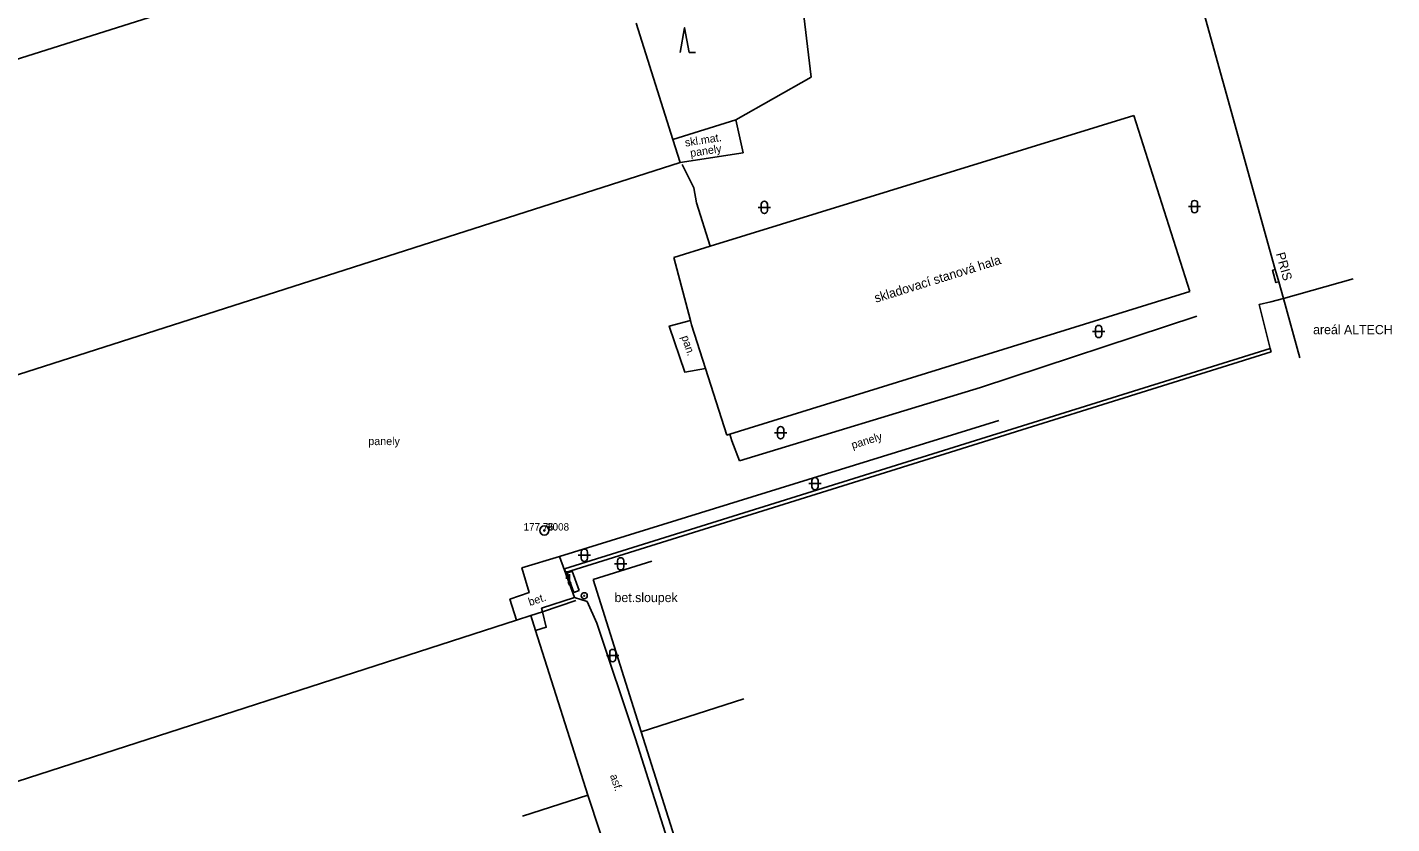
# Model space of a CAD drawing. Extents: x -539244 to -537359, y -1183785 to -1181851.
# Drawn here: x -538087.9 to -537977.1, y -1182128.2 to -1182063.5 of the extents above; entities that cross this region are included whole.
import ezdxf

# ---------------------------------------------------------------- set-up
doc = ezdxf.new("R2010")
doc.units = 0
for name, color, linetype in [('Vrstva 11', 7, 'Continuous'), ('Vrstva 21', 7, 'Continuous'), ('Vrstva 22', 7, 'Continuous'), ('Vrstva 23', 7, 'Continuous'), ('Vrstva 24', 7, 'Continuous'), ('Vrstva 25', 7, 'Continuous'), ('Vrstva 36', 7, 'Continuous'), ('Vrstva 40', 7, 'Continuous'), ('Vrstva 41', 7, 'Continuous'), ('Vrstva 42', 7, 'Continuous'), ('Vrstva 5', 7, 'Continuous'), ('Vrstva 6', 7, 'Continuous'), ('Vrstva 7', 7, 'Continuous'), ('Vrstva 8', 7, 'Continuous')]:
    doc.layers.add(name, color=color, linetype=linetype)

msp = doc.modelspace()

# ---------------------------------------------------------------- linework, layer by layer
at = {"layer": 'Vrstva 11'}
for p, q in [((-538035.508, -1182072.627), (-538030.39, -1182071.01)), ((-538030.39, -1182071.01), (-538029.8, -1182073.7)), ((-538029.8, -1182073.7), (-538034.92, -1182074.49)), ((-538032.493, -1182081.291), (-538033.58, -1182077.77)), ((-537992.95, -1182086.97), (-538010.52, -1182092.75)), ((-538010.52, -1182092.75), (-538030.11, -1182098.72)), ((-538029.06, -1182101.65), (-538009.05, -1182095.43)), ((-538044.73, -1182106.5), (-538029.06, -1182101.65))]:
    msp.add_line(p, q, dxfattribs=at)
for points in [[(-538034.75, -1182074.65), (-538033.81, -1182076.54), (-538033.58, -1182077.77)], [(-538034.084, -1182087.315), (-538035.8, -1182087.77), (-538034.55, -1182091.51), (-538032.87, -1182091.21)], [(-538030.11, -1182098.72), (-538030.71, -1182097.09), (-538030.876, -1182096.554)], [(-538048.201, -1182111.662), (-538048.75, -1182109.96), (-538047.19, -1182109.42), (-538047.77, -1182107.42), (-538044.73, -1182106.5)], [(-538044.73, -1182106.5), (-538043.51, -1182109.83), (-538046.18, -1182110.7), (-538046.112, -1182110.974), (-538045.8, -1182112.24), (-538046.663, -1182112.513)], [(-538043.51, -1182109.83), (-538042.48, -1182110.15), (-538041.68, -1182111.91)], [(-538041.68, -1182111.91), (-538038.55, -1182121.31)], [(-538038.55, -1182121.31), (-538033.18, -1182138.22)]]:
    msp.add_lwpolyline(points, dxfattribs=at)
at = {"layer": 'Vrstva 21'}
for points in [[(-538026.28, -1182050.75), (-538024.29, -1182067.55)], [(-538024.29, -1182067.55), (-538030.39, -1182071.01)]]:
    msp.add_lwpolyline(points, dxfattribs=at)
for radius in [0.375, 0.05]:
    msp.add_circle((-538045.95, -1182104.38), radius, dxfattribs=at)
at = {"layer": 'Vrstva 24'}
for p, q in [((-538044.16, -1182107.684), (-538044.16, -1182108.311)), ((-538044.16, -1182108.311), (-538043.91, -1182107.935)), ((-538043.91, -1182107.935), (-538043.91, -1182108.81)), ((-538043.69, -1182107.68), (-538043.117, -1182109.248)), ((-538044.019, -1182108.565), (-538043.91, -1182108.81)), ((-538043.91, -1182108.81), (-538043.799, -1182108.565)), ((-538043.117, -1182109.248), (-538043.56, -1182109.41))]:
    msp.add_line(p, q, dxfattribs=at)
for points in [[(-537986.306, -1182084.175), (-537986.54, -1182084.24), (-537986.81, -1182083.23), (-537986.586, -1182083.167)], [(-538043.69, -1182107.68), (-538044.13, -1182107.85), (-538043.56, -1182109.41)]]:
    msp.add_lwpolyline(points, dxfattribs=at)
at = {"layer": 'Vrstva 25'}
for radius in [0.25, 0.0303]:
    msp.add_circle((-538042.71, -1182109.68), radius, dxfattribs=at)
at = {"layer": 'Vrstva 36'}
for p, q in [((-538028.578, -1182078.131), (-538027.578, -1182078.131)), ((-538028.329, -1182077.88), (-538028.329, -1182078.381)), ((-538027.828, -1182077.88), (-538027.828, -1182078.381)), ((-537993.646, -1182078.064), (-537992.646, -1182078.064)), ((-537993.397, -1182077.813), (-537993.397, -1182078.314)), ((-537992.896, -1182077.813), (-537992.896, -1182078.314)), ((-538001.428, -1182088.212), (-538000.428, -1182088.212)), ((-538001.179, -1182087.961), (-538001.179, -1182088.462)), ((-538000.678, -1182087.961), (-538000.678, -1182088.462)), ((-538027.009, -1182096.185), (-538027.009, -1182096.686)), ((-538026.508, -1182096.185), (-538026.508, -1182096.686)), ((-538027.258, -1182096.436), (-538026.258, -1182096.436)), ((-538024.473, -1182100.571), (-538023.473, -1182100.571)), ((-538024.224, -1182100.32), (-538024.224, -1182100.821)), ((-538023.723, -1182100.32), (-538023.723, -1182100.821)), ((-538042.958, -1182106.133), (-538042.958, -1182106.634)), ((-538042.457, -1182106.133), (-538042.457, -1182106.634)), ((-538043.207, -1182106.384), (-538042.207, -1182106.384)), ((-538040.247, -1182107.086), (-538039.247, -1182107.086)), ((-538039.998, -1182106.835), (-538039.998, -1182107.336)), ((-538039.497, -1182106.835), (-538039.497, -1182107.336)), ((-538040.893, -1182114.534), (-538039.893, -1182114.534)), ((-538040.644, -1182114.283), (-538040.644, -1182114.784)), ((-538040.143, -1182114.283), (-538040.143, -1182114.784))]:
    msp.add_line(p, q, dxfattribs=at)
msp.add_lwpolyline([(-538034.929, -1182065.537), (-538034.554, -1182063.537), (-538034.179, -1182065.537), (-538033.681, -1182065.537)], dxfattribs=at)
for centre, start, end in [((-538028.078, -1182077.881), 0, 180), ((-538028.078, -1182078.381), 180, 0), ((-537993.146, -1182077.814), 0, 180), ((-537993.146, -1182078.314), 180, 0), ((-538000.928, -1182087.962), 0, 180), ((-538000.928, -1182088.462), 180, 0), ((-538026.758, -1182096.186), 0, 180), ((-538026.758, -1182096.686), 180, 0), ((-538023.973, -1182100.321), 0, 180), ((-538023.973, -1182100.821), 180, 0), ((-538042.707, -1182106.134), 0, 180), ((-538042.707, -1182106.634), 180, 0), ((-538039.747, -1182106.836), 0, 180), ((-538039.747, -1182107.336), 180, 0), ((-538040.393, -1182114.284), 0, 180), ((-538040.393, -1182114.784), 180, 0)]:
    msp.add_arc(centre, 0.25, start, end, dxfattribs=at)
at = {"layer": 'Vrstva 5'}
for p, q in [((-537985.93, -1182085.53), (-537980.261, -1182083.945)), ((-537985.93, -1182085.53), (-537984.596, -1182090.349)), ((-538041.98, -1182108.37), (-538037.212, -1182106.864)), ((-538029.74, -1182118.062), (-538038.073, -1182120.738))]:
    msp.add_line(p, q, dxfattribs=at)
for points in [[(-537999.34, -1182037.25), (-537986.586, -1182083.167), (-537986.306, -1182084.175), (-537985.93, -1182085.53)], [(-538061.74, -1182057.514), (-538064.6, -1182058.42), (-538094.186, -1182067.792), (-538099.108, -1182069.351), (-538111.32, -1182073.22)], [(-538099.172, -1182095.063), (-538034.92, -1182074.49), (-538035.508, -1182072.627), (-538038.498, -1182063.162)], [(-537998.08, -1182070.67), (-538032.493, -1182081.291), (-538035.44, -1182082.2)], [(-537993.53, -1182084.97), (-537998.08, -1182070.67)], [(-538035.44, -1182082.2), (-538034.084, -1182087.315), (-538033.99, -1182087.67)], [(-538031.12, -1182096.63), (-538030.876, -1182096.554), (-537993.53, -1182084.97)], [(-538032.87, -1182091.21), (-538031.12, -1182096.63)], [(-538032.32, -1182138.95), (-538038.073, -1182120.738), (-538041.98, -1182108.37)], [(-538089.597, -1182125.028), (-538048.201, -1182111.662), (-538047.05, -1182111.29), (-538046.663, -1182112.513), (-538042.43, -1182125.88), (-538047.73, -1182127.587)], [(-538042.43, -1182125.88), (-538038.61, -1182137.45), (-538029.4, -1182165.82)]]:
    msp.add_lwpolyline(points, dxfattribs=at)
at = {"layer": 'Vrstva 6'}
msp.add_line((-538033.99, -1182087.67), (-538032.87, -1182091.21), dxfattribs=at)
at = {"layer": 'Vrstva 7'}
for points in [[(-537986.94, -1182085.8), (-537987.9, -1182086.03), (-537987.01, -1182089.58)], [(-538044.22, -1182107.786), (-538044.31, -1182107.5), (-537987.01, -1182089.58), (-537986.921, -1182089.867)], [(-538044.22, -1182107.786), (-538019.112, -1182099.926), (-537986.921, -1182089.867)]]:
    msp.add_lwpolyline(points, dxfattribs=at)
at = {"layer": 'Vrstva 8'}
msp.add_line((-537985.93, -1182085.53), (-537986.94, -1182085.8), dxfattribs=at)
msp.add_lwpolyline([(-538047.05, -1182111.29), (-538046.112, -1182110.974), (-538043.4, -1182110.06)], dxfattribs=at)

# ---------------------------------------------------------------- texts
at = {"layer": 'Vrstva 22'}
msp.add_text('177 76', height=0.6, dxfattribs=at).set_placement((-538047.639, -1182104.38))
at = {"layer": 'Vrstva 23'}
msp.add_text(' 9008', height=0.6, dxfattribs=at).set_placement((-538045.95, -1182104.38))
at = {"layer": 'Vrstva 40'}
for s, rotation, p in [('skl.mat.', 8.77137, (-538034.482, -1182073.195)), ('panely', 8.77137, (-538034.056, -1182074.037)), ('pan.', 288.48089, (-538034.826, -1182088.647)), ('panely', 17.26758, (-538020.904, -1182097.76)), ('bet.', 18.04782, (-538047.126, -1182110.516)), ('asf.', 288.27137, (-538040.624, -1182124.288))]:
    msp.add_text(s, height=0.65, rotation=rotation, dxfattribs=at).set_placement(p)
msp.add_text('panely', height=0.65, dxfattribs=at).set_placement((-538060.245, -1182097.441))
at = {"layer": 'Vrstva 41'}
for s, rotation, p in [('PRIS', 285.61834, (-537986.546, -1182081.894)), ('skladovací stanová hala', 17.23331, (-538019.02, -1182085.878))]:
    msp.add_text(s, height=0.75, rotation=rotation, dxfattribs=at).set_placement(p)
msp.add_text('areál ALTECH', height=0.75, dxfattribs=at).set_placement((-537983.514, -1182088.432))
at = {"layer": 'Vrstva 42'}
msp.add_text('bet.sloupek', height=0.75, dxfattribs=at).set_placement((-538040.248, -1182110.194))

doc.saveas('drawing.dxf')
